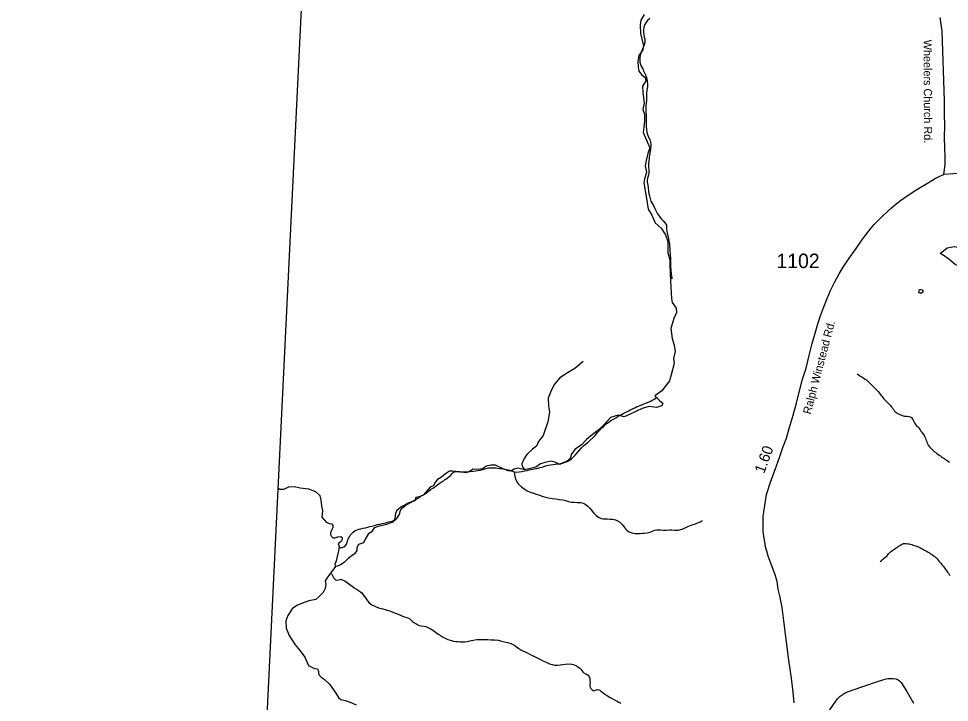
# Model space of a CAD drawing. Extents: x 1950930 to 2061844, y 904556 to 1017002.
# Drawn here: x 1954667 to 1965577, y 974830 to 982852 of the extents above; entities that cross this region are included whole.
import ezdxf

# ---------------------------------------------------------------- set-up
doc = ezdxf.new("R2010")
doc.units = 0
for name, color, linetype in [('Exist Boundary Political CountyLine', 7, 'Continuous'), ('Exist Hydrographic Creek Single Shore', 7, 'Continuous'), ('Exist Hydrographic Misc Water Feature', 7, 'Continuous'), ('Exist Road Non-System Type 51', 7, 'Continuous'), ('Exist Road Primary US Structure Standard Bridge CELL', 7, 'Continuous'), ('Exist Road Secondary Type 51 Attributed', 7, 'Continuous'), ('Exist Road Secondary Type 51 Label', 7, 'Continuous'), ('Exist Road Secondary Type 51 Number Label', 7, 'Continuous')]:
    doc.layers.add(name, color=color, linetype=linetype)

msp = doc.modelspace()

# ---------------------------------------------------------------- linework, layer by layer
at = {"layer": 'Exist Boundary Political CountyLine'}
msp.add_lwpolyline([(1954667, 907078), (1956980, 962279), (1958720, 998184), (1959482, 1016167)], dxfattribs=at)
at = {"layer": 'Exist Hydrographic Creek Single Shore'}
for points in [[(1962000, 982901), (1961960, 982833), (1961953, 982779), (1961957, 982678), (1961992, 982533), (1961982, 982485), (1961938, 982418), (1961924, 982354), (1961928, 982286), (1961938, 982236), (1961968, 982195), (1962012, 982161), (1962019, 982121), (1961978, 982060), (1961982, 981989), (1962000, 981861), (1961984, 981786), (1962004, 981732), (1962004, 981648), (1961994, 981577), (1961987, 981516), (1962038, 981398), (1962065, 981337), (1962044, 981269), (1962021, 981188), (1962011, 981124), (1962027, 981047), (1962004, 980972), (1961997, 980925), (1962022, 980766), (1962036, 980692), (1962046, 980618), (1962090, 980547), (1962130, 980455), (1962198, 980395), (1962248, 980317), (1962275, 980236), (1962275, 980178), (1962275, 980104), (1962299, 980023), (1962302, 979966), (1962306, 979773)], [(1962306, 979773), (1962319, 979570), (1962326, 979520), (1962373, 979456), (1962380, 979405), (1962346, 979334), (1962313, 979216), (1962329, 979098), (1962350, 979023), (1962363, 978946), (1962343, 978864), (1962350, 978807), (1962316, 978672), (1962296, 978601), (1962205, 978486), (1962124, 978425), (1962181, 978368), (1962218, 978341), (1962205, 978311), (1962144, 978290), (1962053, 978300), (1961975, 978277), (1961911, 978246), (1961827, 978206), (1961766, 978182), (1961695, 978199), (1961604, 978172), (1961543, 978104), (1961476, 978037), (1961391, 977969), (1961324, 977915), (1961263, 977851), (1961185, 977797), (1961143, 977740), (1961130, 977686), (1961096, 977659), (1961032, 977632), (1961011, 977621), (1960951, 977648), (1960907, 977659), (1960839, 977645), (1960785, 977628), (1960728, 977591), (1960684, 977578), (1960595, 977557)], [(1961283, 978831), (1961185, 978746), (1961101, 978696), (1961010, 978638), (1960946, 978560), (1960905, 978479), (1960875, 978398), (1960878, 978307), (1960888, 978236), (1960871, 978121), (1960817, 977963), (1960760, 977892), (1960736, 977838), (1960692, 977800), (1960625, 977740), (1960591, 977692), (1960564, 977628), (1960571, 977601), (1960595, 977557)], [(1964494, 978683), (1964508, 978675), (1964522, 978666), (1964536, 978658), (1964550, 978649), (1964564, 978640), (1964578, 978631), (1964591, 978622), (1964604, 978613), (1964617, 978602), (1964629, 978591), (1964641, 978579), (1964652, 978567), (1964663, 978556), (1964675, 978544), (1964686, 978532), (1964698, 978520), (1964710, 978509), (1964721, 978497), (1964733, 978485), (1964744, 978473), (1964755, 978461), (1964765, 978448), (1964775, 978435), (1964785, 978422), (1964795, 978408), (1964805, 978396), (1964816, 978384), (1964828, 978373), (1964840, 978362), (1964852, 978350), (1964863, 978338), (1964874, 978326), (1964885, 978314), (1964896, 978302), (1964906, 978289), (1964915, 978275), (1964925, 978261), (1964935, 978248), (1964946, 978237), (1964959, 978227), (1964973, 978218), (1964988, 978212), (1965003, 978205), (1965019, 978199), (1965034, 978193), (1965050, 978190), (1965067, 978189), (1965083, 978187), (1965100, 978185), (1965117, 978180), (1965131, 978173), (1965141, 978162), (1965150, 978148), (1965157, 978133), (1965165, 978118), (1965172, 978103), (1965181, 978089), (1965191, 978076), (1965204, 978065), (1965215, 978054), (1965226, 978041), (1965234, 978028), (1965243, 978013), (1965253, 978000), (1965263, 977987), (1965272, 977974), (1965281, 977960), (1965289, 977945), (1965296, 977930), (1965302, 977915), (1965308, 977899), (1965313, 977883), (1965320, 977868), (1965326, 977853), (1965335, 977839), (1965345, 977827), (1965356, 977815), (1965367, 977803), (1965379, 977792), (1965391, 977782), (1965404, 977771), (1965417, 977761), (1965430, 977751), (1965443, 977741), (1965457, 977732), (1965471, 977722), (1965484, 977713), (1965498, 977703), (1965511, 977694), (1965525, 977684), (1965539, 977675), (1965552, 977667), (1965566, 977657), (1965580, 977650)], [(1960595, 977557), (1960518, 977578), (1960474, 977566), (1960435, 977544), (1960405, 977547), (1960337, 977576), (1960256, 977613), (1960200, 977613), (1960151, 977603), (1960103, 977572), (1960054, 977561), (1959994, 977567), (1959943, 977535), (1959908, 977523), (1959833, 977535), (1959751, 977542), (1959719, 977544), (1959671, 977512), (1959622, 977474), (1959575, 977446), (1959548, 977414), (1959531, 977371), (1959496, 977360), (1959410, 977263), (1959363, 977240), (1959322, 977233), (1959312, 977196), (1959241, 977172), (1959160, 977128), (1959099, 977081), (1959086, 977047), (1959076, 976983), (1959055, 976946), (1958964, 976915), (1958883, 976895), (1958836, 976878), (1958802, 976831), (1958765, 976804), (1958728, 976747), (1958708, 976703), (1958650, 976682), (1958630, 976649), (1958633, 976611), (1958603, 976574), (1958529, 976520), (1958482, 976473), (1958441, 976443), (1958404, 976429), (1958381, 976425)], [(1960474, 977535), (1960478, 977505), (1960488, 977465), (1960506, 977417), (1960526, 977390), (1960560, 977358), (1960594, 977334), (1960628, 977312), (1960664, 977296), (1960704, 977284), (1960734, 977274), (1960766, 977264), (1960792, 977254), (1960816, 977244), (1960842, 977236), (1960878, 977230), (1960922, 977224), (1960962, 977218), (1961004, 977211), (1961044, 977205), (1961078, 977197), (1961114, 977187), (1961148, 977181), (1961180, 977179), (1961212, 977177), (1961258, 977175), (1961286, 977169), (1961306, 977157), (1961336, 977135), (1961354, 977117), (1961364, 977107), (1961382, 977087), (1961390, 977073), (1961406, 977053), (1961420, 977037), (1961438, 977021), (1961452, 977011), (1961473, 976999), (1961497, 976988), (1961518, 976984), (1961546, 976982), (1961571, 976982), (1961602, 976980), (1961632, 976978), (1961662, 976972), (1961694, 976958), (1961711, 976948), (1961731, 976930), (1961749, 976910), (1961767, 976884), (1961779, 976868), (1961797, 976850), (1961815, 976836), (1961833, 976826), (1961853, 976818), (1961895, 976812), (1961933, 976812), (1961951, 976812), (1961979, 976814), (1961999, 976816), (1962033, 976819), (1962067, 976829), (1962087, 976835), (1962125, 976851), (1962149, 976855), (1962193, 976853), (1962225, 976851), (1962257, 976851), (1962297, 976855), (1962325, 976855), (1962353, 976851), (1962381, 976851), (1962397, 976851), (1962413, 976855), (1962427, 976857), (1962445, 976863), (1962459, 976869), (1962487, 976883), (1962511, 976894), (1962552, 976908), (1962574, 976916), (1962601, 976924), (1962608, 976928), (1962636, 976942), (1962654, 976950), (1962676, 976962), (1962683, 976964)], [(1958380, 976433), (1958377, 976456), (1958391, 976490), (1958405, 976542), (1958419, 976607), (1958429, 976661), (1958417, 976687), (1958426, 976705), (1958445, 976719), (1958461, 976735), (1958464, 976755), (1958445, 976773), (1958406, 976767), (1958375, 976756), (1958352, 976756), (1958337, 976774), (1958325, 976795), (1958327, 976822), (1958340, 976856), (1958352, 976883), (1958353, 976906), (1958342, 976922), (1958311, 976926), (1958280, 976939), (1958226, 977002), (1958232, 977078), (1958221, 977137), (1958213, 977207), (1958200, 977255), (1958152, 977301), (1958068, 977330), (1957969, 977344), (1957902, 977360), (1957829, 977354), (1957770, 977328), (1957730, 977328), (1957710, 977341)], [(1964767, 976484), (1964780, 976494), (1964793, 976505), (1964806, 976514), (1964818, 976525), (1964831, 976536), (1964842, 976547), (1964854, 976560), (1964865, 976572), (1964876, 976584), (1964887, 976596), (1964900, 976606), (1964913, 976616), (1964926, 976625), (1964940, 976635), (1964954, 976643), (1964968, 976653), (1964982, 976662), (1964995, 976671), (1965009, 976678), (1965024, 976687), (1965039, 976693), (1965055, 976696), (1965072, 976694), (1965088, 976692), (1965104, 976689), (1965120, 976685), (1965136, 976681), (1965152, 976676), (1965167, 976671), (1965183, 976667), (1965198, 976661), (1965214, 976655), (1965229, 976648), (1965243, 976641), (1965258, 976633), (1965272, 976625), (1965287, 976618), (1965301, 976610), (1965316, 976602), (1965330, 976593), (1965344, 976585), (1965357, 976575), (1965371, 976567), (1965384, 976557), (1965397, 976547), (1965410, 976536), (1965422, 976525), (1965433, 976513), (1965444, 976500), (1965454, 976488), (1965465, 976475), (1965475, 976463), (1965486, 976450), (1965495, 976437), (1965506, 976424), (1965516, 976411), (1965526, 976398), (1965535, 976385), (1965545, 976371), (1965555, 976358), (1965565, 976345), (1965576, 976332), (1965587, 976319)], [(1958381, 976425), (1958281, 976289), (1958260, 976257), (1958268, 976219), (1958262, 976168), (1958235, 976120), (1958187, 976069), (1958149, 976039), (1958069, 976020), (1957994, 975996), (1957927, 975966), (1957873, 975926), (1957822, 975851), (1957800, 975786), (1957803, 975700), (1957838, 975614), (1957908, 975504), (1957968, 975434), (1958022, 975359), (1958065, 975265), (1958137, 975227), (1958172, 975225), (1958183, 975192), (1958183, 975160), (1958213, 975128), (1958248, 975101), (1958309, 975045), (1958386, 974937), (1958418, 974886), (1958445, 974865), (1958493, 974854), (1958555, 974832), (1958625, 974800)], [(1958336, 976338), (1958338, 976334), (1958352, 976302), (1958358, 976294), (1958362, 976288), (1958368, 976278), (1958382, 976268), (1958396, 976266), (1958416, 976268), (1958434, 976272), (1958446, 976274), (1958460, 976268), (1958490, 976256), (1958519, 976238), (1958543, 976218), (1958574, 976196), (1958599, 976176), (1958627, 976160), (1958651, 976142), (1958673, 976126), (1958689, 976114), (1958705, 976094), (1958721, 976072), (1958739, 976046), (1958757, 976020), (1958777, 975998), (1958807, 975975), (1958843, 975959), (1958887, 975941), (1958935, 975927), (1958975, 975917), (1959017, 975903), (1959061, 975885), (1959083, 975877), (1959117, 975865), (1959143, 975853), (1959165, 975843), (1959189, 975833), (1959217, 975825), (1959235, 975819), (1959253, 975809), (1959279, 975785), (1959301, 975769), (1959323, 975754), (1959345, 975740), (1959367, 975734), (1959387, 975730), (1959419, 975724), (1959439, 975720), (1959463, 975710), (1959489, 975698), (1959523, 975678), (1959549, 975660), (1959573, 975640), (1959593, 975626), (1959619, 975610), (1959645, 975594), (1959665, 975584), (1959691, 975572), (1959699, 975570), (1959724, 975562), (1959740, 975558), (1959764, 975550), (1959792, 975546), (1959819, 975543), (1959842, 975541), (1959848, 975541), (1959869, 975541), (1959897, 975541), (1959925, 975545), (1959957, 975553), (1959995, 975561), (1960039, 975567), (1960075, 975569), (1960123, 975567), (1960161, 975567), (1960203, 975565), (1960243, 975565), (1960288, 975559), (1960328, 975549), (1960363, 975540), (1960399, 975534), (1960426, 975526), (1960457, 975512), (1960482, 975496), (1960504, 975482), (1960530, 975462), (1960552, 975448), (1960578, 975436), (1960614, 975418), (1960652, 975400), (1960678, 975386), (1960706, 975372), (1960728, 975360), (1960752, 975350), (1960784, 975334), (1960812, 975319), (1960850, 975301), (1960868, 975293), (1960890, 975283)], [(1960890, 975283), (1960922, 975273), (1960950, 975269), (1960982, 975267), (1961014, 975271), (1961078, 975277), (1961132, 975281), (1961170, 975275), (1961206, 975259), (1961230, 975245), (1961246, 975231), (1961258, 975219), (1961268, 975205), (1961280, 975187), (1961296, 975175), (1961314, 975167), (1961334, 975155), (1961346, 975148), (1961352, 975138), (1961362, 975110), (1961364, 975084), (1961366, 975066), (1961364, 975042), (1961364, 975026), (1961366, 975010), (1961370, 975002), (1961376, 974992), (1961390, 974978), (1961398, 974970), (1961406, 974970), (1961418, 974970), (1961440, 974976), (1961454, 974980), (1961468, 974978), (1961478, 974974), (1961492, 974964), (1961516, 974946), (1961544, 974924), (1961568, 974906), (1961601, 974888), (1961625, 974876), (1961651, 974862), (1961681, 974846), (1961701, 974834), (1961725, 974820)]]:
    msp.add_lwpolyline(points, dxfattribs=at)
at = {"layer": 'Exist Hydrographic Misc Water Feature'}
for points in [[(1962067, 982854), (1962039, 982830), (1962019, 982803), (1962009, 982782), (1961997, 982751), (1961993, 982729), (1961992, 982693), (1961997, 982661), (1962000, 982634), (1962006, 982615), (1962008, 982592), (1962006, 982572), (1961998, 982543), (1961988, 982515), (1961978, 982492), (1961968, 982471), (1961960, 982445), (1961954, 982421), (1961950, 982387), (1961948, 982365), (1961950, 982341), (1961956, 982315), (1961964, 982296), (1961982, 982262), (1961988, 982248), (1962008, 982210), (1962018, 982184), (1962025, 982160), (1962033, 982122), (1962039, 982078), (1962037, 982050), (1962031, 982012)], [(1962031, 982012), (1962027, 981972), (1962025, 981938), (1962025, 981896), (1962023, 981858), (1962019, 981832), (1962017, 981798), (1962017, 981758), (1962021, 981714), (1962023, 981676), (1962024, 981624), (1962024, 981592), (1962028, 981554), (1962032, 981514), (1962040, 981492), (1962050, 981460), (1962064, 981432), (1962074, 981404), (1962078, 981372), (1962074, 981324), (1962068, 981294), (1962062, 981254), (1962058, 981222), (1962052, 981174), (1962050, 981150), (1962049, 981124), (1962049, 981106), (1962052, 981080), (1962052, 981044), (1962049, 981014), (1962039, 980982), (1962035, 980958), (1962035, 980932), (1962041, 980898), (1962047, 980870), (1962051, 980830), (1962055, 980796), (1962061, 980772), (1962069, 980740), (1962077, 980712), (1962089, 980692), (1962105, 980666), (1962125, 980624), (1962133, 980610), (1962157, 980562), (1962178, 980530), (1962200, 980504), (1962222, 980478), (1962244, 980454), (1962260, 980430), (1962262, 980414), (1962262, 980380), (1962266, 980358), (1962274, 980318), (1962284, 980270), (1962290, 980239), (1962296, 980215), (1962298, 980184), (1962300, 980156), (1962302, 980123), (1962304, 980091), (1962309, 980030), (1962309, 979973), (1962309, 979943), (1962311, 979897), (1962317, 979857), (1962319, 979835), (1962323, 979811), (1962323, 979801)], [(1965225, 979673), (1965241, 979676), (1965256, 979671), (1965267, 979658), (1965264, 979641), (1965251, 979632), (1965235, 979633), (1965220, 979639), (1965222, 979654), (1965225, 979673)], [(1960474, 977535), (1960480, 977535), (1960502, 977532), (1960536, 977536), (1960564, 977540), (1960599, 977546), (1960628, 977550), (1960650, 977558), (1960674, 977564), (1960709, 977570), (1960737, 977574), (1960757, 977578), (1960779, 977584), (1960803, 977590), (1960824, 977596), (1960845, 977604), (1960857, 977608), (1960879, 977614), (1960903, 977618), (1960933, 977622), (1960961, 977626), (1960981, 977628), (1961009, 977630), (1961025, 977632), (1961047, 977637), (1961063, 977643), (1961089, 977653), (1961111, 977665), (1961129, 977677), (1961147, 977689), (1961167, 977707), (1961193, 977733), (1961215, 977757), (1961239, 977787), (1961265, 977817), (1961287, 977839), (1961311, 977861), (1961337, 977881), (1961367, 977905), (1961401, 977939), (1961423, 977963), (1961453, 977997), (1961472, 978017), (1961497, 978045), (1961526, 978071), (1961552, 978097), (1961592, 978124), (1961618, 978142), (1961646, 978158), (1961674, 978174), (1961696, 978188), (1961718, 978198), (1961740, 978212), (1961762, 978224), (1961792, 978238), (1961810, 978246), (1961832, 978258), (1961848, 978268), (1961870, 978280), (1961896, 978290), (1961918, 978300), (1961932, 978306), (1961952, 978314), (1961980, 978326), (1962014, 978340), (1962038, 978350), (1962064, 978360), (1962078, 978366), (1962094, 978374), (1962112, 978384), (1962144, 978406), (1962150, 978407)], [(1958434, 976644), (1958444, 976648), (1958460, 976648), (1958476, 976654), (1958489, 976658), (1958500, 976670), (1958513, 976692), (1958521, 976724), (1958535, 976756), (1958545, 976774), (1958559, 976796), (1958575, 976816), (1958587, 976828), (1958613, 976846), (1958637, 976856), (1958655, 976862), (1958677, 976868), (1958707, 976874), (1958731, 976878), (1958761, 976886), (1958785, 976892), (1958807, 976898), (1958837, 976906), (1958873, 976918), (1958901, 976923), (1958929, 976929), (1958953, 976933), (1958983, 976941), (1959003, 976947), (1959029, 976953), (1959045, 976957), (1959055, 976961), (1959069, 976965), (1959083, 976973), (1959095, 976985), (1959107, 976999), (1959119, 977017), (1959127, 977029), (1959135, 977051), (1959141, 977071), (1959145, 977081), (1959149, 977093), (1959159, 977107), (1959175, 977121), (1959189, 977131), (1959211, 977149), (1959233, 977159), (1959262, 977175), (1959280, 977187), (1959300, 977199), (1959322, 977209), (1959346, 977225), (1959370, 977241), (1959396, 977256), (1959426, 977275), (1959452, 977292), (1959472, 977308), (1959496, 977326), (1959522, 977344), (1959540, 977356), (1959560, 977370), (1959582, 977386), (1959598, 977400), (1959620, 977414), (1959646, 977430), (1959660, 977440), (1959674, 977450), (1959692, 977462), (1959710, 977476), (1959724, 977488), (1959736, 977500), (1959746, 977512), (1959760, 977526), (1959770, 977532), (1959778, 977534), (1959792, 977538), (1959800, 977538), (1959814, 977538), (1959838, 977536), (1959868, 977534), (1959904, 977534), (1959934, 977536), (1959960, 977539), (1959998, 977541), (1960024, 977545), (1960079, 977555), (1960104, 977561), (1960124, 977567), (1960145, 977573), (1960174, 977581), (1960212, 977583), (1960246, 977583), (1960262, 977581), (1960283, 977577), (1960308, 977575), (1960331, 977573), (1960364, 977565), (1960388, 977563), (1960426, 977553), (1960454, 977541)], [(1960454, 977541), (1960474, 977535)]]:
    msp.add_lwpolyline(points, dxfattribs=at)
msp.add_lwpolyline([(1965549, 980163), (1965637, 980177), (1965772, 980150), (1965826, 980136), (1965920, 980082), (1966035, 980042), (1966129, 980008), (1966237, 980035), (1966298, 980042), (1966258, 979961), (1966210, 979920), (1966129, 979846), (1966116, 979792), (1966116, 979724), (1966089, 979677), (1966048, 979677), (1965974, 979744), (1965859, 979819), (1965731, 979927), (1965643, 979967), (1965569, 980028), (1965502, 980075), (1965468, 980096)], close=True, dxfattribs=at)
at = {"layer": 'Exist Road Non-System Type 51'}
msp.add_lwpolyline([(1964045, 974558), (1964267, 974874), (1964295, 974903), (1964319, 974918), (1964355, 974941), (1964437, 974975), (1964736, 975076), (1964834, 975106), (1964861, 975111), (1964873, 975112), (1964894, 975112), (1964919, 975110), (1964948, 975105), (1964975, 975096), (1964992, 975084), (1965013, 975064), (1965078, 974958), (1965155, 974823)], dxfattribs=at)
at = {"layer": 'Exist Road Secondary Type 51 Attributed'}
for points in [[(1965513, 981024), (1965529, 981142), (1965527, 981232), (1965525, 981332), (1965519, 981460), (1965523, 981594), (1965518, 981734), (1965518, 981892), (1965491, 982703), (1965469, 982865)], [(1963757, 974827), (1963747, 974951), (1963727, 975113), (1963696, 975324), (1963669, 975542), (1963639, 975757), (1963615, 975942), (1963588, 976081), (1963570, 976159), (1963558, 976249), (1963534, 976325), (1963474, 976493), (1963454, 976547), (1963436, 976603), (1963423, 976655), (1963413, 976715), (1963401, 976781), (1963395, 976835), (1963396, 977015), (1963400, 977061), (1963432, 977269), (1963443, 977303), (1963477, 977401), (1963507, 977489), (1963549, 977604), (1963588, 977716), (1963626, 977822), (1963666, 977932), (1963697, 978042), (1963745, 978200), (1963786, 978342), (1963816, 978470), (1963856, 978621), (1963897, 978753), (1963935, 978899), (1963969, 979039), (1964004, 979163), (1964036, 979273), (1964071, 979377), (1964107, 979471), (1964143, 979567), (1964185, 979664), (1964234, 979766), (1964286, 979858), (1964332, 979938), (1964402, 980042), (1964483, 980154), (1964549, 980253), (1964611, 980333), (1964651, 980385), (1964690, 980431), (1964750, 980491), (1964796, 980537), (1964842, 980582), (1964898, 980632), (1964952, 980680), (1965004, 980718), (1965083, 980774), (1965197, 980849), (1965320, 980923), (1965402, 980974), (1965471, 981009), (1965513, 981024)], [(1967860, 980884), (1967786, 980917), (1967732, 980939), (1967697, 980954), (1967643, 980976), (1967580, 980998), (1967511, 981019), (1967457, 981023), (1967382, 981029), (1967278, 981028), (1967051, 981028), (1966755, 981030), (1966437, 981037), (1966227, 981034), (1966063, 981038), (1965911, 981033), (1965777, 981033), (1965694, 981033), (1965624, 981032), (1965513, 981024)]]:
    msp.add_lwpolyline(points, dxfattribs=at)

# ---------------------------------------------------------------- texts
at = {"layer": 'Exist Road Primary US Structure Standard Bridge CELL'}
msp.add_text('1.60', height=125, rotation=69.8787, dxfattribs=at).set_placement((1963405, 977507))
at = {"layer": 'Exist Road Secondary Type 51 Label'}
for s, rotation, p in [('Wheelers Church Rd.', 270.2533, (1965274, 982604)), ('Ralph Winstead Rd.', 75.2271, (1963950, 978204))]:
    msp.add_text(s, height=95, rotation=rotation, dxfattribs=at).set_placement(p)
at = {"layer": 'Exist Road Secondary Type 51 Number Label'}
msp.add_text('1102', height=170, dxfattribs=at).set_placement((1963550, 979925))

doc.saveas('drawing.dxf')
